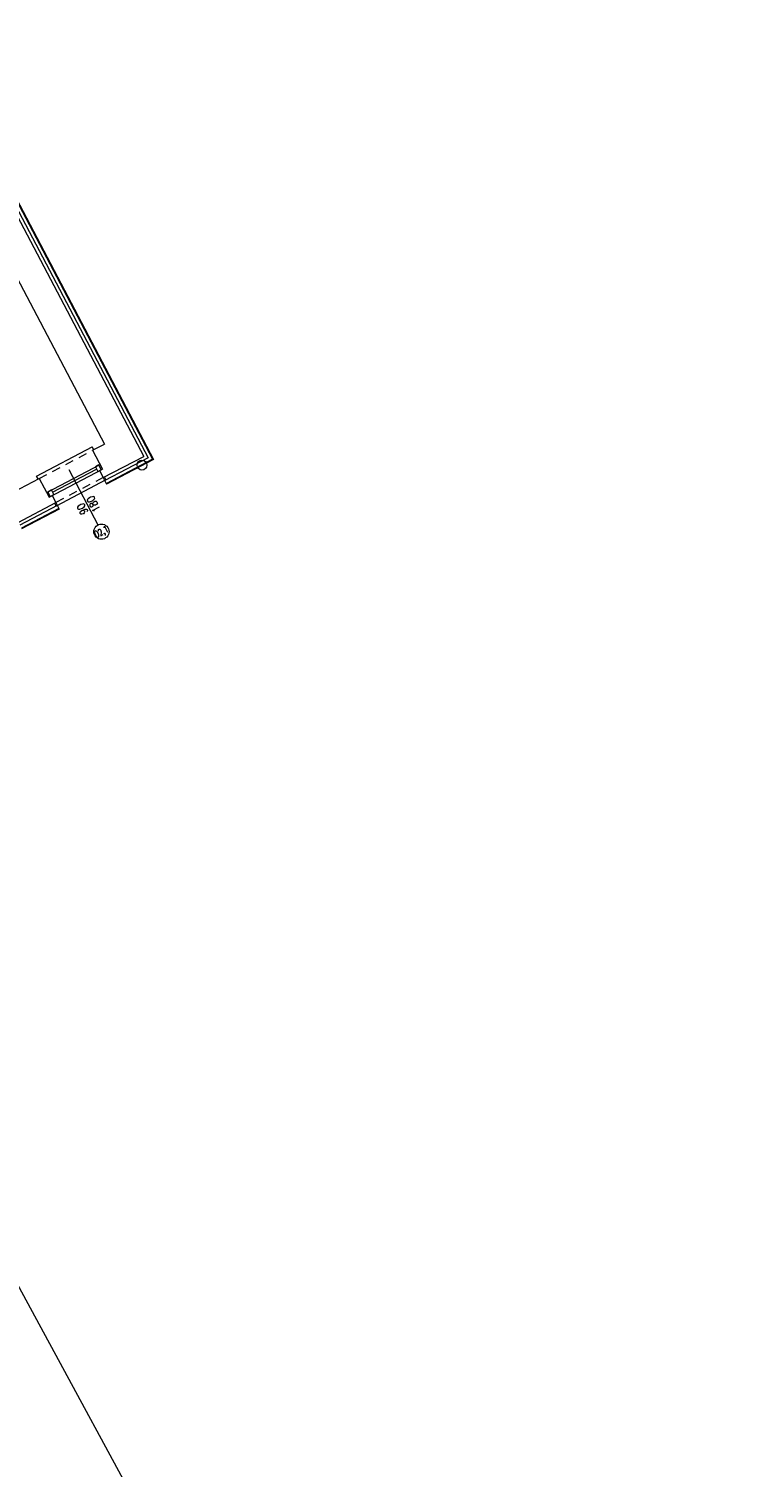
# Model space of a CAD drawing. Header units: metres. Extents: x 7408630 to 7411134, y 5569633 to 5570339.
# Tile 294 of 303: x 7410522 to 7410533, y 5569929 to 5569950. Entities that reach past the tile are written whole.
import ezdxf
from ezdxf.enums import TextEntityAlignment as Align

# ---------------------------------------------------------------- set-up
doc = ezdxf.new("R2010")
doc.units = ezdxf.units.M
doc.header["$MEASUREMENT"] = 0
doc.linetypes.add('HIDDEN', pattern=[9.525, 6.35, -3.175])
for name, color, linetype, lineweight in [('! tynk', 21, 'Continuous', 0), ('Istn-cienka', 4, 'Continuous', 9), ('Istn-okna', 6, 'Continuous', 13), ('Istn-sciany', 3, 'Continuous', 20), ('Istn-widok', 1, 'Continuous', 15), ('Ocieplenie', 4, 'ZIGZAG', 5), ('OPIS POM NOWE', 140, 'Continuous', 5), ('Opis_okna', 8, 'Continuous', 15), ('Opis_pom', 9, 'Continuous', 18)]:
    doc.layers.add(name, color=color, linetype=linetype, lineweight=lineweight)
doc.layers.add('ramki', color=66, linetype='Continuous', lineweight=9, plot=False)
doc.styles.add('ARCHETYP', font='romans.shx', dxfattribs={"height": 15})
doc.styles.add('ARIAL', font='tahoma.ttf')
doc.linetypes.add('ZIGZAG', pattern='A,0.00254,-5.08,[131,ltypeshp.shx,S=5.08,R=0,X=-5.08,Y=0],-10.16,[131,ltypeshp.shx,S=5.08,R=180,X=5.08,Y=0],-5.08', length=20.32254)

# ---------------------------------------------------------------- blocks, each defined once
blk = doc.blocks.new('A$C142d3faa')
at = {"layer": '! tynk'}
for points in [[(4922.22536, 4262.60619), (4922.22536, 3528.60619), (4843.22536, 3528.60619)], [(4923.22536, 4262.60619), (4923.22536, 3527.60619), (4843.22536, 3527.60619)], [(4762.22536, 3528.60619), (4698.22536, 3528.60619)], [(4762.22536, 3527.60619), (4698.22536, 3527.60619)], [(4762.22536, 3538.60619), (4762.22536, 3527.60619)], [(4843.22536, 3538.60619), (4843.22536, 3527.60619)]]:
    blk.add_lwpolyline(points, dxfattribs=at)
at = {"layer": 'Istn-cienka', "linetype": 'HIDDEN', "ltscale": 2}
for points in [[(4757.22536, 3582.60619), (4848.22536, 3582.60619)], [(4843.22536, 3538.60619), (4762.22536, 3538.60619)]]:
    blk.add_lwpolyline(points, dxfattribs=at)
at = {"layer": 'Istn-okna'}
for points in [[(4757.22536, 3558.60619), (4848.22536, 3558.60619)], [(4757.22536, 3550.60619), (4848.22536, 3550.60619)], [(4765.22536, 3554.60619), (4840.22536, 3554.60619)]]:
    blk.add_lwpolyline(points, dxfattribs=at)
for points in [[(4759.22536, 3550.60619), (4765.22536, 3550.60619), (4765.22536, 3558.60619), (4759.22536, 3558.60619)], [(4840.22536, 3550.60619), (4846.22536, 3550.60619), (4846.22536, 3558.60619), (4840.22536, 3558.60619)]]:
    blk.add_lwpolyline(points, close=True, dxfattribs=at)
at = {"layer": 'Istn-sciany'}
for points in [[(4912.22536, 4262.60619), (4912.22536, 3538.60619)], [(4868.22536, 4218.60619), (4868.22536, 3582.60619)], [(4703.22536, 3582.60619), (4757.22536, 3582.60619)], [(4757.22536, 3582.60619), (4757.22536, 3550.60619)], [(4848.22536, 3582.60619), (4868.22536, 3582.60619)], [(4848.22536, 3582.60619), (4848.22536, 3550.60619)], [(4757.22536, 3550.60619), (4762.22536, 3550.60619)], [(4762.22536, 3550.60619), (4762.22536, 3538.60619)], [(4843.22536, 3550.60619), (4848.22536, 3550.60619)], [(4843.22536, 3550.60619), (4843.22536, 3538.60619)], [(4698.22536, 3538.60619), (4762.22536, 3538.60619)], [(4843.22536, 3538.60619), (4912.22536, 3538.60619)]]:
    blk.add_lwpolyline(points, dxfattribs=at)
at = {"layer": 'Istn-widok'}
for points in [[(4755.22536, 3587.60619), (4850.22536, 3587.60619)], [(4755.22536, 3582.60619), (4755.22536, 3587.60619)], [(4850.22536, 3582.60619), (4850.22536, 3587.60619)], [(4760.22536, 3538.60619), (4760.22536, 3533.60619)], [(4845.22536, 3533.60619), (4760.22536, 3533.60619)], [(4845.22536, 3538.60619), (4845.22536, 3533.60619)]]:
    blk.add_lwpolyline(points, dxfattribs=at)
blk.add_circle((4903.73879, 3528.10619), 7.5, dxfattribs=at)
at = {"layer": 'Ocieplenie', "linetype": 'ZIGZAG', "ltscale": 0.75}
for points in [[(4917.22536, 4262.60619), (4917.22536, 3533.60619), (4843.22536, 3533.60619)], [(4762.22536, 3533.60619), (4698.22536, 3533.60619)]]:
    blk.add_lwpolyline(points, dxfattribs=at)
at = {"layer": 'Opis_okna'}
blk.add_lwpolyline([(4802.72536, 3573.76507), (4802.72536, 3479.17987)], dxfattribs=at)
blk.add_circle((4802.72536, 3467.67987), 11.5, dxfattribs=at)
at = {"layer": 'ramki'}
blk.add_lwpolyline([(1168.9431, 182.52212), (1168.9431, 4382.52212), (4138.9431, 4382.52212), (4188.9431, 182.52212)], close=True, dxfattribs=at)
at = {"layer": 'OPIS POM NOWE', "style": 'ARIAL'}
for tag, p in [('E1,4', (2085.45351, 1677.90272)), ('E1,4', (2642.56507, 1467.09858)), ('E1,4', (2887.55495, 1334.66914)), ('E1,1', (2346.15173, 945.30692)), ('E1,2', (2380.28977, 731.46058)), ('E1,4', (3248.92697, 423.56227)), ('E1,3', (2269.29047, 389.84746)), ('E1,5', (4145.39689, -41.41678))]:
    blk.add_attdef(tag, text='', height=23.936, dxfattribs=at).set_placement(p, align=Align.MIDDLE_CENTER)
at = {"layer": 'Opis_okna', "style": 'ARCHETYP', "width": 0.8}
for s, p in [('90', (4799.26195, 3503.12929)), ('180', (4817.63033, 3497.72657))]:
    blk.add_text(s, height=12, rotation=90, dxfattribs=at).set_placement(p)
at = {"layer": 'Opis_okna', "style": 'ARCHETYP', "width": 0.7}
blk.add_text('O2,1', height=10, dxfattribs=at).set_placement((4791.51705, 3462.75819))
at = {"layer": 'Opis_pom', "ltscale": 0.7, "style": 'ARIAL'}
for tag, p in [('B1,18', (784.17545, 4749.37691)), ('B1,21', (1474.16062, 4744.55225)), ('A1,1', (-123.27527, 4710.79271)), ('B1/17', (593.195, 4721.36004)), ('1,22', (2015.9973, 4715.61993)), ('1,23', (2643.87974, 4721.36004)), ('B1,1', (2964.21389, 4687.19476)), ('B1,19', (983.47704, 4684.25047)), ('A1,6', (-365.37937, 4657.22679)), ('A1,16', (198.20726, 4631.43636)), ('B1,20', (1267.19488, 4624.63245)), ('B1,3', (3298.01304, 4567.23582)), ('B1,4', (4545.10985, 4480.62225)), ('A1,5', (-782.1155, 4446.93269)), ('A1,2', (-186.91937, 4425.11232)), ('A1,15', (198.20726, 4391.00084)), ('B1,2', (2872.01208, 4302.45919)), ('A1,3', (-121.28956, 4150.90563)), ('B1,8', (2427.38319, 4053.12316)), ('B1,6', (4754.92624, 3940.33462)), ('A1,4', (-837.67923, 3920.77219)), ('B1,14', (401.20606, 3890.99898)), ('B1,13', (1255.28314, 3857.26479)), ('B1,10', (1961.59927, 3852.27607)), ('B1,5', (4487.88744, 3854.52406)), ('B1,9', (2126.78184, 3827.24689)), ('B1,7', (3203.17952, 3799.68363)), ('B1,11', (2118.65879, 3658.83867)), ('B1,12', (1949.47729, 3633.25719)), ('C1,2', (2894.60473, 3427.28336)), ('C1,3', (2160.24672, 3198.45588)), ('C1,1', (3129.25555, 2706.44899)), ('C1,4', (2077.33924, 2485.4131)), ('C1,5', (2131.38321, 2180.30979)), ('C1,10', (3196.04343, 2172.92088)), ('C1,9', (3215.99552, 1907.6342)), ('C1,6', (2168.07384, 1819.58528)), ('D0,18', (1348.65318, 1483.78164)), ('C1,8', (2890.19555, 1472.29709)), ('C1,7', (2247.74624, 1432.40489)), ('D,03', (680.14667, 1361.20684)), ('D0,15', (1769.82602, 1360.28568)), ('D,07', (301.65348, 1339.2086)), ('D0,6', (-189.6235, 1299.11733)), ('D0,8', (-573.60597, 1280.79442)), ('D0,4', (520.2942, 1181.60376)), ('D0,2', (1011.71883, 1184.66707)), ('D0,14', (1790.01141, 1156.00202)), ('D,05', (264.32997, 1077.69749)), ('D0,13', (1760.78024, 974.27002)), ('D0,09', (-770.07094, 944.55513)), ('D0,1', (999.98875, 928.60626)), ('D0,10', (-751.07239, 564.55801)), ('D0,11', (-751.07239, 336.73827)), ('D0,12', (198.7439, 306.39703))]:
    blk.add_attdef(tag, text='', height=11.968, dxfattribs=at).set_placement(p, align=Align.MIDDLE_CENTER)

msp = doc.modelspace()

# ---------------------------------------------------------------- block references
at = {"xscale": 0.01, "yscale": 0.01, "zscale": 0.01, "rotation": 27.75854060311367}
msp.add_blockref('A$C142d3faa', (7410496.7794, 5569889.66285), dxfattribs=at)

doc.saveas('drawing.dxf')
